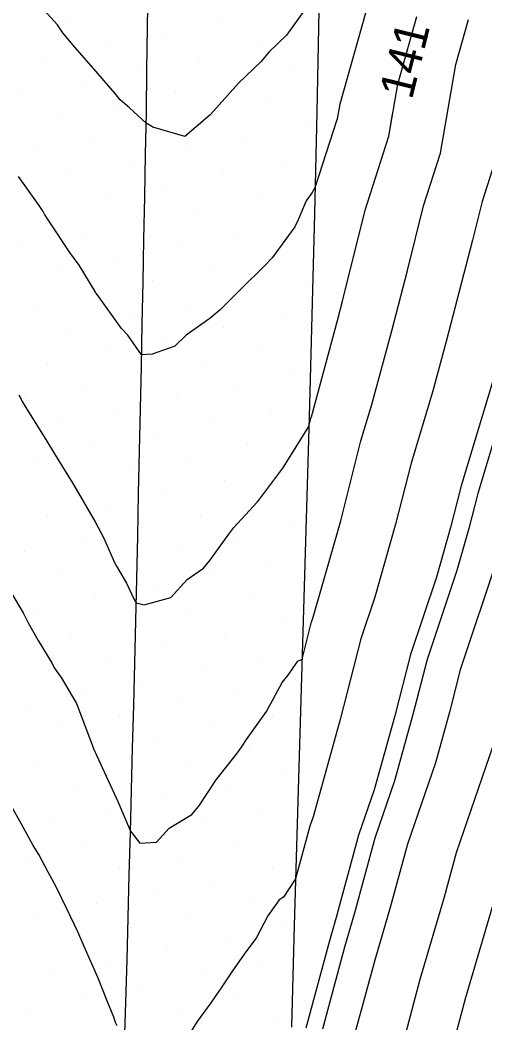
# Model space of a CAD drawing. Extents: x 2354170 to 2357230, y 866100 to 868290.
# Drawn here: x 2355347.7 to 2355375.1, y 866791.2 to 866850.3 of the extents above; entities that cross this region are included whole.
import ezdxf

# ---------------------------------------------------------------- set-up
doc = ezdxf.new("R2010")
doc.units = 0
for name, color, linetype in [('Default', 7, 'Continuous'), ('DTM Contours Major', 7, 'Continuous'), ('DTM Contours Minor', 7, 'Continuous'), ('DTM Contours Minor Text', 7, 'Continuous'), ('Exist DTM Breakline', 7, 'Continuous'), ('Exist DTM Scan Elevation Point', 7, 'Continuous'), ('Exist Roads EOP', 7, 'Continuous')]:
    doc.layers.add(name, color=color, linetype=linetype)

msp = doc.modelspace()

# ---------------------------------------------------------------- linework, layer by layer
at = {"layer": 'Default'}
for points in [[(2355364.442, 866850.923), (2355363.379, 866849.453), (2355362.326, 866848.44), (2355361.891, 866847.9), (2355360.554, 866846.615), (2355359.248, 866845.157), (2355358.853, 866844.743), (2355357.379, 866843.479), (2355355.501, 866844.026), (2355355.443, 866844.059), (2355355.104, 866844.263), (2355354.127, 866845.166), (2355353.572, 866845.639), (2355353.253, 866846.023), (2355351.882, 866847.617), (2355350.896, 866848.736), (2355350.192, 866849.593), (2355349.884, 866850.06), (2355348.522, 866851.578)], [(2355368.032, 866850.742), (2355366.515, 866845.378), (2355366.368, 866844.512), (2355365.055, 866840.442), (2355364.887, 866840.181), (2355364.532, 866839.681), (2355364.063, 866838.557), (2355363.875, 866838.155), (2355362.522, 866836.32), (2355362.079, 866835.844), (2355360.718, 866834.517), (2355359.461, 866833.255), (2355358.864, 866832.745), (2355357.456, 866831.757), (2355356.793, 866831.118), (2355355.447, 866830.63), (2355354.833, 866830.589), (2355354.022, 866831.765), (2355353.641, 866832.151), (2355352.209, 866834.151), (2355352.12, 866834.281), (2355352.087, 866834.334), (2355351.147, 866835.885), (2355350.608, 866836.629), (2355349.373, 866838.498), (2355349.115, 866838.903), (2355349.022, 866839.06), (2355348.803, 866839.401), (2355347.583, 866841.118)], [(2355347.591, 866828.213), (2355347.735, 866827.974), (2355347.8, 866827.854), (2355348.007, 866827.491), (2355349.238, 866825.497), (2355349.699, 866824.765), (2355350.677, 866823.173), (2355350.688, 866823.157), (2355350.696, 866823.144), (2355352.091, 866820.747), (2355352.6, 866819.779), (2355353.161, 866818.533), (2355353.277, 866818.278), (2355353.361, 866818.137), (2355353.952, 866817.123), (2355354.381, 866816.204), (2355354.523, 866815.962), (2355354.994, 866815.849), (2355356.55, 866816.291), (2355357.514, 866817.337), (2355358.476, 866818.014), (2355358.864, 866818.469), (2355359.969, 866820.024), (2355360.271, 866820.422), (2355361.646, 866821.912), (2355361.748, 866822.026), (2355363.163, 866823.906), (2355363.168, 866823.91), (2355363.208, 866823.975), (2355364.691, 866826.37), (2355364.817, 866826.868), (2355364.84, 866826.944), (2355366.382, 866832.624), (2355366.678, 866833.765), (2355368.004, 866839.132), (2355369.415, 866843.504), (2355369.931, 866846.553), (2355371.063, 866850.556)], [(2355347.181, 866816.494), (2355347.859, 866815.37), (2355348.147, 866814.786), (2355348.74, 866813.746), (2355349.554, 866812.383), (2355349.685, 866812.134), (2355350.095, 866811.568), (2355351.003, 866810.041), (2355352.041, 866807.283), (2355352.074, 866807.209), (2355352.096, 866807.163), (2355352.181, 866806.992), (2355353.428, 866804.244), (2355354.176, 866802.51), (2355354.251, 866802.413), (2355354.729, 866801.786), (2355355.707, 866801.86), (2355356.451, 866802.688), (2355357.791, 866803.479), (2355358.209, 866803.973), (2355359.234, 866805.522), (2355360.482, 866807.117), (2355360.76, 866807.51), (2355361.017, 866807.899), (2355362.205, 866809.551), (2355363.115, 866811.261), (2355363.472, 866811.711), (2355363.764, 866812.126), (2355364.051, 866812.535), (2355364.291, 866812.65), (2355364.839, 866814.771), (2355364.955, 866815.117), (2355366.573, 866820.8), (2355367.766, 866825.533), (2355368.411, 866827.667), (2355369.589, 866832.007), (2355370.513, 866835.566), (2355371.457, 866839.385), (2355372.461, 866842.496), (2355373.348, 866847.729), (2355374.095, 866850.37)], [(2355375.507, 866841.487), (2355374.91, 866839.638), (2355374.349, 866837.367), (2355372.797, 866831.39), (2355371.983, 866828.39), (2355370.715, 866824.199), (2355369.81, 866820.608), (2355368.583, 866816.298), (2355367.766, 866813.85), (2355366.534, 866809.087), (2355364.947, 866803.345), (2355364.756, 866802.79), (2355363.913, 866799.699), (2355363.207, 866798.603), (2355362.94, 866798.458), (2355362.283, 866797.509), (2355361.597, 866796.194), (2355360.971, 866795.38), (2355360.184, 866794.273), (2355359.567, 866793.311), (2355358.923, 866792.367), (2355358.116, 866791.273), (2355357.413, 866790.165)], [(2355375.555, 866829.113), (2355373.664, 866822.865), (2355373.047, 866820.417), (2355372.211, 866817.48), (2355370.692, 866812.929), (2355369.756, 866809.307), (2355368.549, 866804.942), (2355367.629, 866802.265), (2355366.303, 866797.401), (2355365.905, 866796.042), (2355364.522, 866790.884)], [(2355375.839, 866818.661), (2355373.619, 866812.009), (2355372.977, 866809.528), (2355372.151, 866806.539), (2355370.502, 866801.74), (2355369.484, 866798.007), (2355368.573, 866794.898), (2355367.452, 866790.718)], [(2355375.753, 866808.136), (2355373.374, 866801.215), (2355372.666, 866798.614), (2355371.242, 866793.754), (2355370.383, 866790.552)], [(2355353.401, 866791.012), (2355353.304, 866791.223), (2355353.2, 866791.528), (2355352.791, 866792.53), (2355352.267, 866793.829), (2355351.44, 866795.691), (2355351.08, 866796.565), (2355350.419, 866797.93), (2355349.817, 866799.187), (2355349.327, 866800.086), (2355348.766, 866801.123), (2355348.447, 866801.647), (2355347.846, 866802.74), (2355347.08, 866804.111)], [(2355375.847, 866799.221), (2355373.91, 866792.609), (2355373.313, 866790.386)]]:
    msp.add_lwpolyline(points, dxfattribs=at)
at = {"layer": 'DTM Contours Major'}
msp.add_lwpolyline([(2355376.745, 866829.355), (2355374.647, 866822.42), (2355374.126, 866820.354), (2355373.42, 866817.873), (2355371.668, 866812.622), (2355370.83, 866809.381), (2355369.75, 866805.475), (2355368.586, 866802.09), (2355367.364, 866797.603), (2355366.795, 866795.661), (2355365.499, 866790.829)], dxfattribs=at)
at = {"layer": 'DTM Contours Minor'}
msp.add_lwpolyline([(2355347.591, 866828.213), (2355347.735, 866827.974), (2355347.8, 866827.854), (2355348.007, 866827.491), (2355349.238, 866825.497), (2355349.699, 866824.765), (2355350.677, 866823.173), (2355350.688, 866823.157), (2355350.696, 866823.144), (2355352.091, 866820.747), (2355352.6, 866819.779), (2355353.161, 866818.533), (2355353.277, 866818.278), (2355353.361, 866818.137), (2355353.952, 866817.123), (2355354.381, 866816.204), (2355354.523, 866815.962), (2355354.994, 866815.849), (2355356.55, 866816.291), (2355357.514, 866817.337), (2355358.476, 866818.014), (2355358.864, 866818.469), (2355359.969, 866820.024), (2355360.271, 866820.422), (2355361.646, 866821.912), (2355361.748, 866822.026), (2355363.163, 866823.906), (2355363.168, 866823.91), (2355363.208, 866823.975), (2355364.691, 866826.37), (2355364.817, 866826.868), (2355364.84, 866826.944), (2355366.382, 866832.624), (2355366.678, 866833.765), (2355368.004, 866839.132), (2355369.415, 866843.504), (2355369.633, 866844.79)], dxfattribs=at)
at = {"layer": 'Exist DTM Breakline'}
msp.add_lwpolyline([(2355353.825, 866789.922), (2355353.903, 866792.42), (2355353.98, 866794.919), (2355354.045, 866797.418), (2355354.11, 866799.918), (2355354.174, 866802.417), (2355354.239, 866804.916), (2355354.305, 866807.415), (2355354.371, 866809.914), (2355354.437, 866812.413), (2355354.502, 866814.912), (2355354.553, 866817.412), (2355354.605, 866819.911), (2355354.656, 866822.411), (2355354.708, 866824.91), (2355354.763, 866827.41), (2355354.818, 866829.909), (2355354.873, 866832.408), (2355354.926, 866834.908), (2355354.974, 866837.407), (2355355.022, 866839.907), (2355355.07, 866842.407), (2355355.116, 866844.906), (2355355.151, 866847.406), (2355355.186, 866849.906), (2355355.221, 866852.405)], dxfattribs=at)
at = {"layer": 'Exist DTM Scan Elevation Point'}
for p, q in [((2355350.597, 866850.205), (2355350.597, 866850.205)), ((2355359.611, 866850.237), (2355359.611, 866850.237)), ((2355356.146, 866849.531), (2355356.146, 866849.531)), ((2355352.682, 866848.826), (2355352.682, 866848.826)), ((2355361.696, 866848.857), (2355361.696, 866848.857)), ((2355349.218, 866848.12), (2355349.218, 866848.12)), ((2355358.231, 866848.152), (2355358.231, 866848.152)), ((2355354.767, 866847.446), (2355354.767, 866847.446)), ((2355363.781, 866847.478), (2355363.781, 866847.478)), ((2355351.303, 866846.741), (2355351.303, 866846.741)), ((2355360.316, 866846.772), (2355360.316, 866846.772)), ((2355347.838, 866846.035), (2355347.838, 866846.035)), ((2355356.852, 866846.067), (2355356.852, 866846.067)), ((2355353.388, 866845.361), (2355353.388, 866845.361)), ((2355362.401, 866845.393), (2355362.401, 866845.393)), ((2355349.923, 866844.656), (2355349.923, 866844.656)), ((2355358.937, 866844.687), (2355358.937, 866844.687)), ((2355355.473, 866843.982), (2355355.473, 866843.982)), ((2355364.486, 866844.014), (2355364.486, 866844.014)), ((2355352.008, 866843.276), (2355352.008, 866843.276)), ((2355361.022, 866843.308), (2355361.022, 866843.308)), ((2355348.544, 866842.571), (2355348.544, 866842.571)), ((2355357.557, 866842.602), (2355357.557, 866842.602)), ((2355354.093, 866841.897), (2355354.093, 866841.897)), ((2355363.107, 866841.929), (2355363.107, 866841.929)), ((2355350.629, 866841.191), (2355350.629, 866841.191)), ((2355359.642, 866841.223), (2355359.642, 866841.223)), ((2355356.178, 866840.517), (2355356.178, 866840.517)), ((2355352.714, 866839.812), (2355352.714, 866839.812)), ((2355361.727, 866839.844), (2355361.727, 866839.844)), ((2355349.249, 866839.106), (2355349.249, 866839.106)), ((2355358.263, 866839.138), (2355358.263, 866839.138)), ((2355354.799, 866838.432), (2355354.799, 866838.432)), ((2355363.812, 866838.464), (2355363.812, 866838.464)), ((2355351.334, 866837.727), (2355351.334, 866837.727)), ((2355360.348, 866837.759), (2355360.348, 866837.759)), ((2355347.87, 866837.021), (2355347.87, 866837.021)), ((2355356.884, 866837.053), (2355356.884, 866837.053)), ((2355353.419, 866836.348), (2355353.419, 866836.348)), ((2355362.433, 866836.379), (2355362.433, 866836.379)), ((2355358.969, 866835.674), (2355358.969, 866835.674)), ((2355349.955, 866835.642), (2355349.955, 866835.642)), ((2355355.504, 866834.968), (2355355.504, 866834.968)), ((2355364.518, 866835), (2355364.518, 866835)), ((2355352.04, 866834.263), (2355352.04, 866834.263)), ((2355361.054, 866834.294), (2355361.054, 866834.294)), ((2355348.575, 866833.557), (2355348.575, 866833.557)), ((2355357.589, 866833.589), (2355357.589, 866833.589)), ((2355354.125, 866832.883), (2355354.125, 866832.883)), ((2355363.139, 866832.915), (2355363.139, 866832.915)), ((2355350.66, 866832.178), (2355350.66, 866832.178)), ((2355359.674, 866832.209), (2355359.674, 866832.209)), ((2355356.21, 866831.504), (2355356.21, 866831.504)), ((2355352.745, 866830.798), (2355352.745, 866830.798)), ((2355361.759, 866830.83), (2355361.759, 866830.83)), ((2355349.281, 866830.093), (2355349.281, 866830.093)), ((2355358.295, 866830.124), (2355358.295, 866830.124)), ((2355363.844, 866829.45), (2355363.844, 866829.45)), ((2355351.366, 866828.713), (2355351.366, 866828.713)), ((2355360.38, 866828.745), (2355360.38, 866828.745)), ((2355347.901, 866828.008), (2355347.901, 866828.008)), ((2355356.915, 866828.039), (2355356.915, 866828.039)), ((2355353.451, 866827.334), (2355353.451, 866827.334)), ((2355362.465, 866827.365), (2355362.465, 866827.365)), ((2355349.986, 866826.628), (2355349.986, 866826.628)), ((2355359, 866826.66), (2355359, 866826.66)), ((2355355.536, 866825.954), (2355355.536, 866825.954)), ((2355352.071, 866825.249), (2355352.071, 866825.249)), ((2355361.085, 866825.28), (2355361.085, 866825.28)), ((2355348.607, 866824.543), (2355348.607, 866824.543)), ((2355357.621, 866824.575), (2355357.621, 866824.575)), ((2355354.156, 866823.869), (2355354.156, 866823.869)), ((2355363.17, 866823.901), (2355363.17, 866823.901)), ((2355350.692, 866823.164), (2355350.692, 866823.164)), ((2355359.706, 866823.195), (2355359.706, 866823.195)), ((2355356.241, 866822.49), (2355356.241, 866822.49)), ((2355352.777, 866821.784), (2355352.777, 866821.784)), ((2355361.791, 866821.816), (2355361.791, 866821.816)), ((2355349.313, 866821.079), (2355349.313, 866821.079)), ((2355358.326, 866821.11), (2355358.326, 866821.11)), ((2355354.862, 866820.405), (2355354.862, 866820.405)), ((2355363.876, 866820.437), (2355363.876, 866820.437)), ((2355351.398, 866819.699), (2355351.398, 866819.699)), ((2355360.411, 866819.731), (2355360.411, 866819.731)), ((2355347.933, 866818.994), (2355347.933, 866818.994)), ((2355356.947, 866819.025), (2355356.947, 866819.025)), ((2355353.483, 866818.32), (2355353.483, 866818.32)), ((2355362.496, 866818.352), (2355362.496, 866818.352)), ((2355350.018, 866817.614), (2355350.018, 866817.614)), ((2355359.032, 866817.646), (2355359.032, 866817.646)), ((2355355.568, 866816.94), (2355355.568, 866816.94)), ((2355352.103, 866816.235), (2355352.103, 866816.235)), ((2355361.117, 866816.267), (2355361.117, 866816.267)), ((2355357.653, 866815.561), (2355357.653, 866815.561)), ((2355348.639, 866815.529), (2355348.639, 866815.529)), ((2355354.188, 866814.855), (2355354.188, 866814.855)), ((2355363.202, 866814.887), (2355363.202, 866814.887)), ((2355350.724, 866814.15), (2355350.724, 866814.15)), ((2355359.738, 866814.182), (2355359.738, 866814.182)), ((2355356.273, 866813.476), (2355356.273, 866813.476)), ((2355352.809, 866812.77), (2355352.809, 866812.77)), ((2355361.823, 866812.802), (2355361.823, 866812.802)), ((2355349.344, 866812.065), (2355349.344, 866812.065)), ((2355358.358, 866812.097), (2355358.358, 866812.097)), ((2355363.907, 866811.423), (2355363.907, 866811.423)), ((2355354.894, 866811.391), (2355354.894, 866811.391)), ((2355351.429, 866810.685), (2355351.429, 866810.685)), ((2355360.443, 866810.717), (2355360.443, 866810.717)), ((2355347.965, 866809.98), (2355347.965, 866809.98)), ((2355356.979, 866810.012), (2355356.979, 866810.012)), ((2355353.514, 866809.306), (2355353.514, 866809.306)), ((2355362.528, 866809.338), (2355362.528, 866809.338)), ((2355350.05, 866808.6), (2355350.05, 866808.6)), ((2355359.064, 866808.632), (2355359.064, 866808.632)), ((2355355.599, 866807.927), (2355355.599, 866807.927)), ((2355352.135, 866807.221), (2355352.135, 866807.221)), ((2355361.149, 866807.253), (2355361.149, 866807.253)), ((2355348.67, 866806.515), (2355348.67, 866806.515)), ((2355357.684, 866806.547), (2355357.684, 866806.547)), ((2355363.234, 866805.873), (2355363.234, 866805.873)), ((2355350.755, 866805.136), (2355350.755, 866805.136)), ((2355359.769, 866805.168), (2355359.769, 866805.168)), ((2355356.305, 866804.462), (2355356.305, 866804.462)), ((2355352.84, 866803.757), (2355352.84, 866803.757)), ((2355361.854, 866803.788), (2355361.854, 866803.788)), ((2355349.376, 866803.051), (2355349.376, 866803.051)), ((2355358.39, 866803.083), (2355358.39, 866803.083)), ((2355354.925, 866802.377), (2355354.925, 866802.377)), ((2355351.461, 866801.672), (2355351.461, 866801.672)), ((2355360.475, 866801.703), (2355360.475, 866801.703)), ((2355347.997, 866800.966), (2355347.997, 866800.966)), ((2355357.01, 866800.998), (2355357.01, 866800.998)), ((2355353.546, 866800.292), (2355353.546, 866800.292)), ((2355362.56, 866800.324), (2355362.56, 866800.324)), ((2355350.082, 866799.587), (2355350.082, 866799.587)), ((2355359.095, 866799.618), (2355359.095, 866799.618)), ((2355355.631, 866798.913), (2355355.631, 866798.913)), ((2355352.166, 866798.207), (2355352.166, 866798.207)), ((2355361.18, 866798.239), (2355361.18, 866798.239)), ((2355348.702, 866797.502), (2355348.702, 866797.502)), ((2355357.716, 866797.533), (2355357.716, 866797.533)), ((2355354.251, 866796.828), (2355354.251, 866796.828)), ((2355363.265, 866796.859), (2355363.265, 866796.859)), ((2355350.787, 866796.122), (2355350.787, 866796.122)), ((2355359.801, 866796.154), (2355359.801, 866796.154)), ((2355356.336, 866795.448), (2355356.336, 866795.448)), ((2355352.872, 866794.743), (2355352.872, 866794.743)), ((2355361.886, 866794.774), (2355361.886, 866794.774)), ((2355349.408, 866794.037), (2355349.408, 866794.037)), ((2355358.421, 866794.069), (2355358.421, 866794.069)), ((2355354.957, 866793.363), (2355354.957, 866793.363)), ((2355351.493, 866792.658), (2355351.493, 866792.658)), ((2355360.506, 866792.69), (2355360.506, 866792.69)), ((2355348.028, 866791.952), (2355348.028, 866791.952)), ((2355357.042, 866791.984), (2355357.042, 866791.984)), ((2355362.591, 866791.31), (2355362.591, 866791.31)), ((2355353.578, 866791.278), (2355353.578, 866791.278))]:
    msp.add_line(p, q, dxfattribs=at)
at = {"layer": 'Exist Roads EOP'}
msp.add_lwpolyline([(2355365.288, 866850.91), (2355365.159, 866844.912), (2355365.019, 866838.913), (2355364.868, 866832.915), (2355364.707, 866826.917), (2355364.536, 866820.92), (2355364.358, 866814.922), (2355364.18, 866808.925), (2355364.004, 866802.928), (2355363.836, 866796.93), (2355363.674, 866790.932)], dxfattribs=at)

# ---------------------------------------------------------------- texts
at = {"layer": 'DTM Contours Minor Text'}
msp.add_text('141', height=2, rotation=76.07261, dxfattribs=at).set_placement((2355370.766, 866845.598))

doc.saveas('drawing.dxf')
